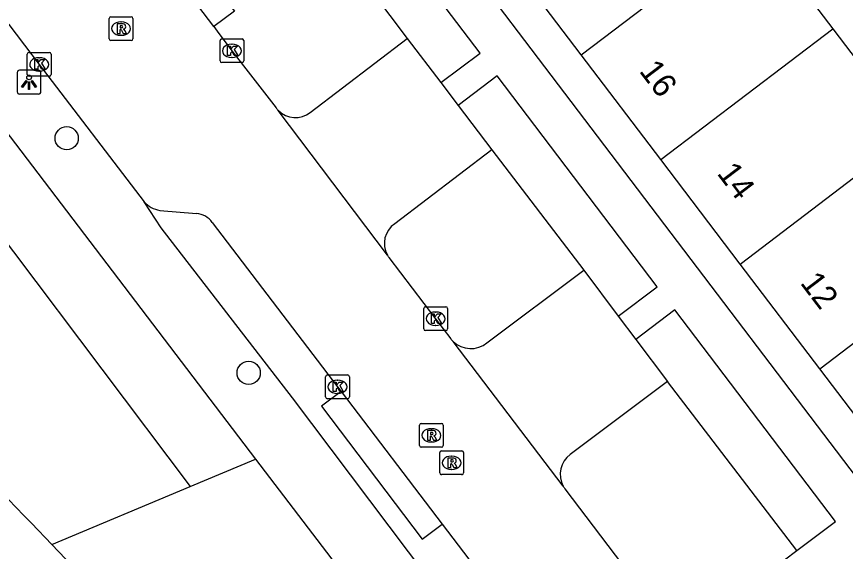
# Model space of a CAD drawing. Extents: x 160026 to 161302, y 384757 to 385701.
# Drawn here: x 160369.3 to 160404.17, y 385446.29 to 385468.79 of the extents above; entities that cross this region are included whole.
import ezdxf

# ---------------------------------------------------------------- set-up
doc = ezdxf.new("R2010")
doc.units = 0
for name, color, linetype in [('IMGEO_Berm_groen', 7, 'Continuous'), ('IMGEO_Boom', 7, 'Continuous'), ('IMGEO_Groenvoorziening', 7, 'Continuous'), ('IMGEO_Kolk', 7, 'Continuous'), ('IMGEO_Lichtpunt', 7, 'Continuous'), ('IMGEO_Pand', 7, 'Continuous'), ('IMGEO_Pand_nummerreeks', 7, 'Continuous'), ('IMGEO_Parkeervlak_open', 7, 'Continuous'), ('IMGEO_Rijbaan_lokaal_open', 7, 'Continuous'), ('IMGEO_Rioolput', 7, 'Continuous'), ('IMGEO_Voetpad_open', 7, 'Continuous')]:
    doc.layers.add(name, color=color, linetype=linetype)

msp = doc.modelspace()

# ---------------------------------------------------------------- linework, layer by layer
at = {"layer": 'IMGEO_Berm_groen'}
for points in [[(160382.039, 385472.774), (160385.739, 385467.868)], [(160389.289, 385463.184), (160393.159, 385458.119)], [(160402.12, 385446.323), (160396.683, 385453.43)]]:
    msp.add_lwpolyline(points, dxfattribs=at)
at = {"layer": 'IMGEO_Boom'}
for centre in [(160371.411, 385463.667), (160379.066, 385453.799)]:
    msp.add_circle(centre, 0.489, dxfattribs=at)
at = {"layer": 'IMGEO_Groenvoorziening'}
msp.add_lwpolyline([(160365.445, 385463.828), (160376.607, 385449.02)], dxfattribs=at)
at = {"layer": 'IMGEO_Kolk'}
for p, q in [((160377.935, 385467.847), (160378.787, 385467.847)), ((160377.86, 385466.921), (160377.86, 385467.773)), ((160378.348, 385467.627), (160378.373, 385467.627)), ((160378.861, 385467.773), (160378.861, 385466.921)), ((160369.755, 385466.349), (160369.755, 385467.201)), ((160369.83, 385467.275), (160370.682, 385467.275)), ((160370.756, 385467.201), (160370.756, 385466.349)), ((160370.243, 385467.055), (160370.268, 385467.055)), ((160378.787, 385466.847), (160377.935, 385466.847)), ((160378.371, 385467.067), (160378.346, 385467.067)), ((160370.266, 385466.495), (160370.241, 385466.495)), ((160370.682, 385466.275), (160369.83, 385466.275)), ((160386.43, 385455.651), (160386.43, 385456.503)), ((160386.505, 385456.577), (160387.357, 385456.577)), ((160386.918, 385456.357), (160386.943, 385456.357)), ((160387.431, 385456.503), (160387.431, 385455.651)), ((160386.941, 385455.797), (160386.916, 385455.797)), ((160387.357, 385455.577), (160386.505, 385455.577)), ((160382.302, 385452.785), (160382.302, 385453.637)), ((160382.377, 385453.711), (160383.229, 385453.711)), ((160383.303, 385453.637), (160383.303, 385452.785)), ((160382.79, 385453.491), (160382.815, 385453.491)), ((160382.813, 385452.931), (160382.788, 385452.931)), ((160383.229, 385452.711), (160382.377, 385452.711))]:
    msp.add_line(p, q, dxfattribs=at)
for points in [[(160377.935, 385467.847), (160378.787, 385467.847)], [(160377.86, 385466.921), (160377.86, 385467.773)], [(160378.181, 385467.547), (160378.304, 385467.547), (160378.304, 385467.396), (160378.434, 385467.547), (160378.598, 385467.547), (160378.452, 385467.396), (160378.605, 385467.147), (160378.453, 385467.147), (160378.368, 385467.311), (160378.304, 385467.244), (160378.304, 385467.147), (160378.181, 385467.147), (160378.181, 385467.547)], [(160378.861, 385467.773), (160378.861, 385466.921)], [(160369.755, 385466.349), (160369.755, 385467.201)], [(160369.83, 385467.275), (160370.682, 385467.275)], [(160370.756, 385467.201), (160370.756, 385466.349)], [(160370.076, 385466.975), (160370.199, 385466.975), (160370.199, 385466.824), (160370.329, 385466.975), (160370.493, 385466.975), (160370.347, 385466.824), (160370.5, 385466.575), (160370.348, 385466.575), (160370.263, 385466.739), (160370.199, 385466.672), (160370.199, 385466.575), (160370.076, 385466.575), (160370.076, 385466.975)], [(160378.787, 385466.847), (160377.935, 385466.847)], [(160370.682, 385466.275), (160369.83, 385466.275)], [(160386.43, 385455.651), (160386.43, 385456.503)], [(160386.505, 385456.577), (160387.357, 385456.577)], [(160387.431, 385456.503), (160387.431, 385455.651)], [(160386.751, 385456.277), (160386.874, 385456.277), (160386.874, 385456.126), (160387.004, 385456.277), (160387.168, 385456.277), (160387.022, 385456.126), (160387.175, 385455.877), (160387.023, 385455.877), (160386.938, 385456.041), (160386.874, 385455.974), (160386.874, 385455.877), (160386.751, 385455.877), (160386.751, 385456.277)], [(160387.357, 385455.577), (160386.505, 385455.577)], [(160382.302, 385452.785), (160382.302, 385453.637)], [(160382.377, 385453.711), (160383.229, 385453.711)], [(160383.303, 385453.637), (160383.303, 385452.785)], [(160382.623, 385453.411), (160382.746, 385453.411), (160382.746, 385453.26), (160382.876, 385453.411), (160383.04, 385453.411), (160382.894, 385453.26), (160383.047, 385453.011), (160382.895, 385453.011), (160382.81, 385453.175), (160382.746, 385453.108), (160382.746, 385453.011), (160382.623, 385453.011), (160382.623, 385453.411)], [(160383.229, 385452.711), (160382.377, 385452.711)]]:
    msp.add_lwpolyline(points, dxfattribs=at)
for centre, start, end in [((160377.937, 385467.771), 91.552, 178.448), ((160377.937, 385467.771), 91.552, 178.448), ((160378.785, 385467.771), 1.552, 88.448), ((160378.785, 385467.771), 1.552, 88.448), ((160369.832, 385467.199), 91.552, 178.448), ((160369.832, 385467.199), 91.552, 178.448), ((160370.68, 385467.199), 1.552, 88.448), ((160370.68, 385467.199), 1.552, 88.448), ((160377.937, 385466.923), 181.552, 268.448), ((160377.937, 385466.923), 181.552, 268.448), ((160378.785, 385466.923), 271.552, 358.448), ((160378.785, 385466.923), 271.552, 358.448), ((160369.832, 385466.351), 181.552, 268.448), ((160369.832, 385466.351), 181.552, 268.448), ((160370.68, 385466.351), 271.552, 358.448), ((160370.68, 385466.351), 271.552, 358.448), ((160386.507, 385456.501), 91.552, 178.448), ((160386.507, 385456.501), 91.552, 178.448), ((160387.355, 385456.501), 1.552, 88.448), ((160387.355, 385456.501), 1.552, 88.448), ((160386.507, 385455.653), 181.552, 268.448), ((160386.507, 385455.653), 181.552, 268.448), ((160387.355, 385455.653), 271.552, 358.448), ((160387.355, 385455.653), 271.552, 358.448), ((160382.379, 385453.635), 91.552, 178.448), ((160382.379, 385453.635), 91.552, 178.448), ((160383.227, 385453.635), 1.552, 88.448), ((160383.227, 385453.635), 1.552, 88.448), ((160382.379, 385452.787), 181.552, 268.448), ((160382.379, 385452.787), 181.552, 268.448), ((160383.227, 385452.787), 271.552, 358.448), ((160383.227, 385452.787), 271.552, 358.448)]:
    msp.add_arc(centre, 0.0765, start, end, dxfattribs=at)
for centre, major_axis, ratio, start_param, end_param in [((160378.347, 385467.347), (-0.387, 0.002), 0.722429, 4.712389, 7.853982), ((160378.372, 385467.347), (-0.39, 0.002), 0.717154, 1.570796, 4.712389), ((160370.242, 385466.775), (-0.387, 0.002), 0.722429, 4.712389, 7.853982), ((160370.267, 385466.775), (-0.39, 0.002), 0.717154, 1.570796, 4.712389), ((160386.917, 385456.077), (-0.387, 0.002), 0.722429, 4.712389, 7.853982), ((160386.942, 385456.077), (-0.39, 0.002), 0.717154, 1.570796, 4.712389), ((160382.789, 385453.211), (-0.387, 0.002), 0.722429, 4.712389, 7.853982), ((160382.814, 385453.211), (-0.39, 0.002), 0.717154, 1.570796, 4.712389)]:
    msp.add_ellipse(centre, major_axis=major_axis, ratio=ratio, start_param=start_param, end_param=end_param, dxfattribs=at)
at = {"layer": 'IMGEO_Lichtpunt'}
for p, q in [((160369.33, 385466.43), (160369.33, 385465.623)), ((160369.33, 385466.43), (160369.33, 385465.623)), ((160370.232, 385466.525), (160369.424, 385466.525)), ((160370.232, 385466.525), (160369.424, 385466.525)), ((160370.326, 385465.623), (160370.326, 385466.43)), ((160370.326, 385465.623), (160370.326, 385466.43)), ((160369.424, 385465.529), (160370.232, 385465.529)), ((160369.424, 385465.529), (160370.232, 385465.529))]:
    msp.add_line(p, q, dxfattribs=at)
for points in [[(160369.704, 385466.094), (160369.743, 385466.066), (160369.555, 385465.804), (160369.517, 385465.831), (160369.704, 385466.094)], [(160369.806, 385466.046), (160369.853, 385466.046), (160369.853, 385465.724), (160369.806, 385465.724), (160369.806, 385466.046)], [(160369.916, 385466.066), (160369.954, 385466.093), (160370.141, 385465.831), (160370.102, 385465.803), (160369.916, 385466.066)]]:
    msp.add_lwpolyline(points, dxfattribs=at)
msp.add_circle((160369.829, 385466.228), 0.0994, dxfattribs=at)
for centre, start, end in [((160369.424, 385466.43), 90, 180), ((160369.424, 385466.43), 90, 180), ((160370.232, 385466.43), 0, 90), ((160370.232, 385466.43), 0, 90), ((160369.424, 385465.623), 180, 270), ((160369.424, 385465.623), 180, 270), ((160370.232, 385465.623), 270, 0), ((160370.232, 385465.623), 270, 360)]:
    msp.add_arc(centre, 0.0946, start, end, dxfattribs=at)
at = {"layer": 'IMGEO_Pand'}
for points in [[(160393.058, 385467.175), (160400.286, 385472.672)], [(160400.286, 385472.672), (160403.632, 385468.273)], [(160393.058, 385467.175), (160389.714, 385471.576)], [(160396.402, 385462.775), (160403.632, 385468.273)], [(160403.632, 385468.273), (160406.978, 385463.874)], [(160396.402, 385462.775), (160393.058, 385467.175)], [(160399.746, 385458.374), (160406.978, 385463.874)], [(160399.746, 385458.374), (160396.402, 385462.775)], [(160403.09, 385453.973), (160410.323, 385459.474)], [(160403.09, 385453.973), (160399.746, 385458.374)], [(160406.424, 385449.585), (160403.09, 385453.973)]]:
    msp.add_lwpolyline(points, dxfattribs=at)
at = {"layer": 'IMGEO_Parkeervlak_open'}
for points in [[(160381.658, 385464.746), (160385.739, 385467.868)], [(160385.739, 385467.868), (160387.148, 385466.008)], [(160387.883, 385465.038), (160389.289, 385463.184)], [(160389.289, 385463.184), (160385.212, 385460.072)], [(160389.09, 385455.068), (160393.159, 385458.119)], [(160393.159, 385458.119), (160394.609, 385456.189)], [(160395.353, 385455.199), (160396.683, 385453.43)], [(160396.683, 385453.43), (160392.595, 385450.367)]]:
    msp.add_lwpolyline(points, dxfattribs=at)
for centre, radius, start, end in [((160381.035, 385465.565), 1.029, 224.6862, 307.2929), ((160385.777, 385459.242), 1.004, 124.2782, 209.3085), ((160388.406, 385455.884), 1.065, 225.6002, 309.9916), ((160393.209, 385449.531), 1.037, 126.2786, 208.8182)]:
    msp.add_arc(centre, radius, start, end, dxfattribs=at)
at = {"layer": 'IMGEO_Rijbaan_lokaal_open'}
for points in [[(160346.484, 385498.049), (160346.619, 385497.86), (160358.445, 385482.339), (160370.256, 385466.775), (160374.668, 385460.991)], [(160377.602, 385468.362), (160373.97, 385473.146)], [(160377.956, 385469.682), (160378.463, 385469.018), (160377.602, 385468.362)], [(160377.602, 385468.362), (160377.742, 385468.177), (160378.361, 385467.347), (160380.217, 385464.94)], [(160384.902, 385458.751), (160380.303, 385464.841)], [(160375.329, 385460.634), (160376.871, 385460.498)], [(160377.536, 385460.129), (160382.803, 385453.211), (160382.954, 385453.019)], [(160384.967, 385458.65), (160386.931, 385456.077), (160387.565, 385455.231)], [(160392.3, 385449.031), (160387.661, 385455.123)], [(160382.954, 385453.019), (160382.127, 385452.393), (160386.361, 385446.799), (160387.2, 385447.434)], [(160382.954, 385453.019), (160387.2, 385447.434)], [(160376.607, 385449.02), (160379.347, 385450.169)], [(160379.347, 385450.169), (160382.746, 385445.725)], [(160370.793, 385446.583), (160376.607, 385449.02)], [(160392.367, 385448.924), (160397.172, 385442.587)], [(160387.2, 385447.434), (160394.914, 385437.314), (160395.057, 385437.125)], [(160374.79, 385442.366), (160370.793, 385446.583)]]:
    msp.add_lwpolyline(points, dxfattribs=at)
for centre, radius, start, end in [((160380.91, 385465.455), 0.863, 216.6246, 225.3363), ((160375.508, 385461.756), 1.136, 222.3242, 260.9296), ((160376.798, 385459.582), 0.919, 36.5338, 85.4155), ((160385.924, 385459.337), 1.178, 209.8412, 215.6866), ((160388.303, 385455.79), 0.926, 217.1575, 226.1096), ((160393.149, 385449.488), 0.965, 208.3015, 215.8055)]:
    msp.add_arc(centre, radius, start, end, dxfattribs=at)
at = {"layer": 'IMGEO_Rioolput'}
for p, q in [((160373.197, 385467.852), (160373.197, 385468.704)), ((160373.272, 385468.778), (160374.124, 385468.778)), ((160373.685, 385468.558), (160373.71, 385468.558)), ((160374.198, 385468.704), (160374.198, 385467.852)), ((160373.708, 385467.998), (160373.683, 385467.998)), ((160374.124, 385467.778), (160373.272, 385467.778)), ((160386.251, 385450.744), (160386.251, 385451.596)), ((160386.326, 385451.67), (160387.178, 385451.67)), ((160386.739, 385451.45), (160386.764, 385451.45)), ((160387.252, 385451.596), (160387.252, 385450.744)), ((160386.762, 385450.89), (160386.737, 385450.89)), ((160387.178, 385450.67), (160386.326, 385450.67)), ((160387.103, 385449.59), (160387.103, 385450.442)), ((160387.178, 385450.516), (160388.03, 385450.516)), ((160388.104, 385450.442), (160388.104, 385449.59)), ((160387.591, 385450.296), (160387.616, 385450.296)), ((160387.614, 385449.736), (160387.589, 385449.736)), ((160388.03, 385449.516), (160387.178, 385449.516))]:
    msp.add_line(p, q, dxfattribs=at)
for points in [[(160373.197, 385467.852), (160373.197, 385468.704)], [(160373.272, 385468.778), (160374.124, 385468.778)], [(160374.198, 385468.704), (160374.198, 385467.852)], [(160373.786, 385468.476), (160373.534, 385468.478), (160373.534, 385468.078)], [(160373.534, 385468.078), (160373.658, 385468.078), (160373.658, 385468.24), (160373.669, 385468.24)], [(160373.712, 385468.397), (160373.658, 385468.397), (160373.658, 385468.316)], [(160373.658, 385468.316), (160373.71, 385468.316)], [(160373.716, 385468.211), (160373.787, 385468.078), (160373.927, 385468.078), (160373.862, 385468.204)], [(160374.124, 385467.778), (160373.272, 385467.778)], [(160386.251, 385450.744), (160386.251, 385451.596)], [(160386.326, 385451.67), (160387.178, 385451.67)], [(160387.252, 385451.596), (160387.252, 385450.744)], [(160386.84, 385451.368), (160386.588, 385451.37), (160386.588, 385450.97)], [(160386.588, 385450.97), (160386.712, 385450.97), (160386.712, 385451.132), (160386.723, 385451.132)], [(160386.766, 385451.289), (160386.712, 385451.289), (160386.712, 385451.208)], [(160386.712, 385451.208), (160386.764, 385451.208)], [(160386.77, 385451.103), (160386.841, 385450.97), (160386.981, 385450.97), (160386.916, 385451.096)], [(160387.178, 385450.67), (160386.326, 385450.67)], [(160387.103, 385449.59), (160387.103, 385450.442)], [(160387.178, 385450.516), (160388.03, 385450.516)], [(160388.104, 385450.442), (160388.104, 385449.59)], [(160387.692, 385450.214), (160387.44, 385450.216), (160387.44, 385449.816)], [(160387.618, 385450.135), (160387.564, 385450.135), (160387.564, 385450.054)], [(160387.564, 385450.054), (160387.616, 385450.054)], [(160387.44, 385449.816), (160387.564, 385449.816), (160387.564, 385449.978), (160387.575, 385449.978)], [(160387.622, 385449.949), (160387.693, 385449.816), (160387.833, 385449.816), (160387.768, 385449.942)], [(160388.03, 385449.516), (160387.178, 385449.516)]]:
    msp.add_lwpolyline(points, dxfattribs=at)
for centre, radius, start, end in [((160373.274, 385468.702), 0.0765, 91.552, 178.448), ((160373.274, 385468.702), 0.0765, 91.552, 178.448), ((160374.122, 385468.702), 0.0765, 1.552, 88.448), ((160374.122, 385468.702), 0.0765, 1.552, 88.448), ((160373.668, 385468.187), 0.0533, 26.0293, 88.6989), ((160373.694, 385468.505), 0.19, 274.7715, 282.9687), ((160373.718, 385468.301), 0.0964, 77.0061, 93.1865), ((160373.732, 385468.358), 0.0378, 276.6634, 79.6772), ((160373.785, 385468.366), 0.109, 350.3612, 89.416), ((160373.783, 385468.366), 0.112, 277.5842, 350.9817), ((160373.767, 385468.151), 0.108, 29.5134, 73.7905), ((160373.274, 385467.854), 0.0765, 181.552, 268.448), ((160373.274, 385467.854), 0.0765, 181.552, 268.448), ((160374.122, 385467.854), 0.0765, 271.552, 358.448), ((160374.122, 385467.854), 0.0765, 271.552, 358.448), ((160386.328, 385451.594), 0.0765, 91.552, 178.448), ((160386.328, 385451.594), 0.0765, 91.552, 178.448), ((160387.176, 385451.594), 0.0765, 1.552, 88.448), ((160387.176, 385451.594), 0.0765, 1.552, 88.448), ((160386.722, 385451.079), 0.0533, 26.0293, 88.6989), ((160386.748, 385451.397), 0.19, 274.7715, 282.9687), ((160386.772, 385451.193), 0.0964, 77.0061, 93.1865), ((160386.786, 385451.25), 0.0378, 276.6634, 79.6772), ((160386.839, 385451.258), 0.109, 350.3612, 89.416), ((160386.837, 385451.258), 0.112, 277.5842, 350.9817), ((160386.821, 385451.043), 0.108, 29.5134, 73.7905), ((160386.328, 385450.746), 0.0765, 181.552, 268.448), ((160386.328, 385450.746), 0.0765, 181.552, 268.448), ((160387.176, 385450.746), 0.0765, 271.552, 358.448), ((160387.176, 385450.746), 0.0765, 271.552, 358.448), ((160387.18, 385450.44), 0.0765, 91.552, 178.448), ((160387.18, 385450.44), 0.0765, 91.552, 178.448), ((160388.028, 385450.44), 0.0765, 1.552, 88.448), ((160388.028, 385450.44), 0.0765, 1.552, 88.448), ((160387.6, 385450.243), 0.19, 274.7715, 282.9687), ((160387.624, 385450.039), 0.0964, 77.0061, 93.1865), ((160387.638, 385450.096), 0.0378, 276.6634, 79.6772), ((160387.691, 385450.104), 0.109, 350.3612, 89.416), ((160387.689, 385450.104), 0.112, 277.5842, 350.9817), ((160387.574, 385449.925), 0.0533, 26.0293, 88.6989), ((160387.673, 385449.889), 0.108, 29.5134, 73.7905), ((160387.18, 385449.592), 0.0765, 181.552, 268.448), ((160387.18, 385449.592), 0.0765, 181.552, 268.448), ((160388.028, 385449.592), 0.0765, 271.552, 358.448), ((160388.028, 385449.592), 0.0765, 271.552, 358.448)]:
    msp.add_arc(centre, radius, start, end, dxfattribs=at)
for centre, major_axis, ratio, start_param, end_param in [((160373.684, 385468.278), (-0.387, 0.002), 0.722429, 4.712389, 7.853982), ((160373.709, 385468.278), (-0.39, 0.002), 0.717154, 1.570796, 4.712389), ((160386.738, 385451.17), (-0.387, 0.002), 0.722429, 4.712389, 7.853982), ((160386.763, 385451.17), (-0.39, 0.002), 0.717154, 1.570796, 4.712389), ((160387.59, 385450.016), (-0.387, 0.002), 0.722429, 4.712389, 7.853982), ((160387.615, 385450.016), (-0.39, 0.002), 0.717154, 1.570796, 4.712389)]:
    msp.add_ellipse(centre, major_axis=major_axis, ratio=ratio, start_param=start_param, end_param=end_param, dxfattribs=at)
at = {"layer": 'IMGEO_Voetpad_open'}
for points in [[(160385.083, 385475.134), (160405.193, 385448.65)], [(160387.148, 385466.008), (160388.8, 385467.248), (160383.671, 385474.01)], [(160394.609, 385456.189), (160396.255, 385457.42), (160389.523, 385466.295), (160387.883, 385465.038)], [(160387.148, 385466.008), (160387.883, 385465.038)], [(160368.038, 385465.011), (160379.347, 385450.169)], [(160395.237, 385433.967), (160392.454, 385437.463), (160385.787, 385446.27), (160380.916, 385452.746), (160375.389, 385459.902), (160374.668, 385460.991)], [(160402.12, 385446.323), (160403.743, 385447.548), (160396.987, 385456.454), (160395.353, 385455.199)], [(160394.609, 385456.189), (160395.353, 385455.199)], [(160370.793, 385446.583), (160369.931, 385447.47)], [(160397.172, 385442.587), (160397.969, 385443.189), (160402.12, 385446.323)]]:
    msp.add_lwpolyline(points, dxfattribs=at)
msp.add_arc((160168.527, 385251.465), 281.036, 44.22173, 47.24724, dxfattribs=at)

# ---------------------------------------------------------------- texts
at = {"layer": 'IMGEO_Pand_nummerreeks'}
for s, rotation, p in [('16', 307.2363, (160395.463, 385466.49)), ('14', 307.2306, (160398.735, 385462.184)), ('12', 307.2306, (160402.236, 385457.577))]:
    msp.add_text(s, height=1, rotation=rotation, dxfattribs=at).set_placement(p)

doc.saveas('drawing.dxf')
